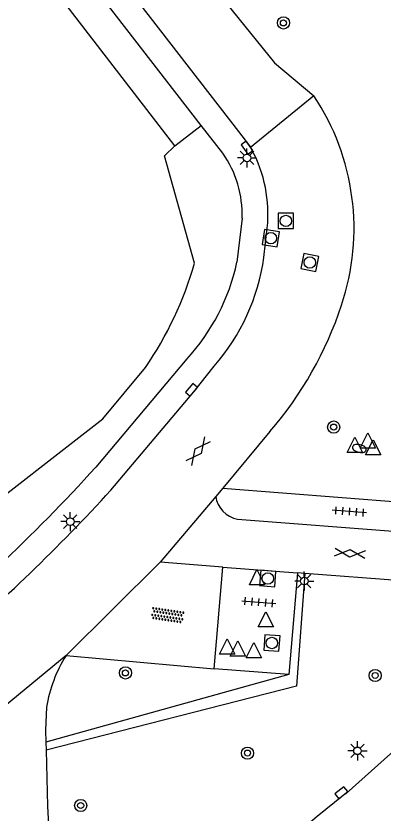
# Model space of a CAD drawing. Extents: x 137999 to 141000, y 397500 to 400501.
# Drawn here: x 138129.3 to 138153.4, y 398639.3 to 398691.6 of the extents above; entities that cross this region are included whole.
import ezdxf

# ---------------------------------------------------------------- set-up
doc = ezdxf.new("R2010")
doc.units = 0
for name, color, linetype in [('gg-afsc-erfafscheiding', 7, 'Continuous'), ('gg-knt-verharding', 7, 'Continuous'), ('gt-grn-groengrens', 7, 'Continuous'), ('gt-grn-weggrens', 7, 'Continuous'), ('gt-symb-boom', 7, 'Continuous'), ('gt-symb-brandkraan', 7, 'Continuous'), ('gt-symb-gesloten verharding', 7, 'Continuous'), ('gt-symb-kolk', 7, 'Continuous'), ('gt-symb-lichtmast', 7, 'Continuous'), ('gt-symb-overige verharding', 7, 'Continuous'), ('gt-symb-rioolschacht', 7, 'Continuous'), ('gt-symb-tegel verharding', 7, 'Continuous'), ('gt-symb-waterafsluiter', 7, 'Continuous')]:
    doc.layers.add(name, color=color, linetype=linetype)

# ---------------------------------------------------------------- blocks, each defined once
blk = doc.blocks.new('gt0-KOLK')
at = {"layer": 'gt-symb-kolk'}
blk.add_lwpolyline([(0, 0), (0.375, 0), (0.375, 0.4), (-0.375, 0.4), (-0.375, 0), (0, 0)], dxfattribs=at)
blk = doc.blocks.new('gt0-LMAST')
at = {"layer": 'gt-symb-lichtmast'}
for p, q in [((-0.005, 0.246), (-0.005, 0.621)), ((-0.182, 0.173), (-0.447, 0.438)), ((0.172, 0.173), (0.437, 0.438)), ((-0.255, -0.004), (-0.63, -0.004)), ((-0.182, -0.181), (-0.447, -0.446)), ((-0.005, -0.254), (-0.005, -0.629)), ((0.437, -0.446), (0.172, -0.181)), ((0.245, -0.004), (0.62, -0.004))]:
    blk.add_line(p, q, dxfattribs=at)
blk.add_circle((-0.005, -0.004), 0.25, dxfattribs=at)
blk = doc.blocks.new('gt0-RS')
at = {"layer": 'gt-symb-rioolschacht'}
blk.add_lwpolyline([(-0.5, -0.5), (0.5, -0.5), (0.5, 0.5), (-0.5, 0.5)], close=True, dxfattribs=at)
blk.add_circle((0, 0), 0.375, dxfattribs=at)
blk = doc.blocks.new('gt0-BOOM')
at = {"layer": 'gt-symb-boom'}
for radius in [0.4, 0.2]:
    blk.add_circle((0, 0), radius, dxfattribs=at)
blk = doc.blocks.new('gt0-TEG1')
at = {"layer": 'gt-symb-tegel verharding'}
for p, q in [((-1.125, 0), (1.125, 0)), ((-0.9, -0.25), (-0.9, 0.25)), ((-0.45, -0.25), (-0.45, 0.25)), ((0, -0.25), (0, 0.25)), ((0.45, -0.25), (0.45, 0.25)), ((0.9, -0.25), (0.9, 0.25))]:
    blk.add_line(p, q, dxfattribs=at)
blk = doc.blocks.new('gt0-GESVH1')
at = {"layer": 'gt-symb-gesloten verharding'}
for p, q in [((-0.992, -0.261), (0.008, 0.239)), ((0.008, -0.261), (-0.992, 0.239)), ((0.008, 0.239), (1.008, -0.261)), ((1.008, 0.239), (0.008, -0.261))]:
    blk.add_line(p, q, dxfattribs=at)
blk = doc.blocks.new('gt0-WAFSL')
at = {"layer": 'gt-symb-waterafsluiter'}
for p, q in [((-0.5, -0.333), (0, 0.667)), ((0, 0.667), (0.5, -0.333)), ((0.5, -0.333), (-0.5, -0.333))]:
    blk.add_line(p, q, dxfattribs=at)
blk = doc.blocks.new('gt0-BR')
at = {"layer": 'gt-symb-brandkraan'}
for centre, radius, start, end in [((-0.244, 0), 0.206, 107.5669, 252.4331), ((0.599, -2.664), 3, 106.892, 107.5669), ((0, -0.691), 0.938, 73.108, 106.892), ((-0.599, -2.664), 3, 72.4331, 73.108), ((0.244, 0), 0.206, 287.567, 72.4331), ((0.599, 2.664), 3, 252.4331, 253.108), ((0, 0.691), 0.938, 253.108, 286.8921), ((-0.599, 2.664), 3, 286.8921, 287.567)]:
    blk.add_arc(centre, radius, start, end, dxfattribs=at)
blk = doc.blocks.new('gt0-OVH')
at = {"layer": 'gt-symb-overige verharding'}
for points in [[(-0.972, 0.298), (-0.967, 0.308), (-0.965, 0.319), (-0.966, 0.33), (-0.971, 0.34), (-0.978, 0.348), (-0.988, 0.353), (-0.999, 0.355), (-1.01, 0.354), (-1.02, 0.349), (-1.028, 0.342), (-1.033, 0.332), (-1.035, 0.321), (-1.034, 0.31), (-1.029, 0.3), (-1.022, 0.292), (-1.012, 0.287), (-1.001, 0.285), (-0.99, 0.286), (-0.98, 0.291)], [(-0.872, 0.106), (-0.867, 0.116), (-0.865, 0.126), (-0.866, 0.137), (-0.871, 0.147), (-0.878, 0.156), (-0.888, 0.161), (-0.899, 0.163), (-0.91, 0.162), (-0.92, 0.157), (-0.928, 0.15), (-0.933, 0.14), (-0.935, 0.129), (-0.934, 0.118), (-0.929, 0.108), (-0.922, 0.1), (-0.912, 0.095), (-0.901, 0.092), (-0.89, 0.094), (-0.88, 0.098)], [(-0.772, 0.298), (-0.767, 0.308), (-0.765, 0.319), (-0.766, 0.33), (-0.771, 0.34), (-0.778, 0.348), (-0.788, 0.353), (-0.799, 0.355), (-0.81, 0.354), (-0.82, 0.349), (-0.828, 0.342), (-0.833, 0.332), (-0.835, 0.321), (-0.834, 0.31), (-0.829, 0.3), (-0.822, 0.292), (-0.812, 0.287), (-0.801, 0.285), (-0.79, 0.286), (-0.78, 0.291)], [(-0.672, 0.106), (-0.667, 0.116), (-0.665, 0.126), (-0.666, 0.137), (-0.671, 0.147), (-0.678, 0.156), (-0.688, 0.161), (-0.699, 0.163), (-0.71, 0.162), (-0.72, 0.157), (-0.728, 0.15), (-0.733, 0.14), (-0.735, 0.129), (-0.734, 0.118), (-0.729, 0.108), (-0.722, 0.1), (-0.712, 0.095), (-0.701, 0.092), (-0.69, 0.094), (-0.68, 0.098)], [(-0.572, 0.298), (-0.567, 0.308), (-0.565, 0.319), (-0.566, 0.33), (-0.571, 0.34), (-0.578, 0.348), (-0.588, 0.353), (-0.599, 0.355), (-0.61, 0.354), (-0.62, 0.349), (-0.628, 0.342), (-0.633, 0.332), (-0.635, 0.321), (-0.634, 0.31), (-0.629, 0.3), (-0.622, 0.292), (-0.612, 0.287), (-0.601, 0.285), (-0.59, 0.286), (-0.58, 0.291)], [(-0.472, 0.106), (-0.467, 0.116), (-0.465, 0.126), (-0.466, 0.137), (-0.471, 0.147), (-0.478, 0.156), (-0.488, 0.161), (-0.499, 0.163), (-0.51, 0.162), (-0.52, 0.157), (-0.528, 0.15), (-0.533, 0.14), (-0.535, 0.129), (-0.534, 0.118), (-0.529, 0.108), (-0.522, 0.1), (-0.512, 0.095), (-0.501, 0.092), (-0.49, 0.094), (-0.48, 0.098)], [(-0.372, 0.298), (-0.367, 0.308), (-0.365, 0.319), (-0.366, 0.33), (-0.371, 0.34), (-0.378, 0.348), (-0.388, 0.353), (-0.399, 0.355), (-0.41, 0.354), (-0.42, 0.349), (-0.428, 0.342), (-0.433, 0.332), (-0.435, 0.321), (-0.434, 0.31), (-0.429, 0.3), (-0.422, 0.292), (-0.412, 0.287), (-0.401, 0.285), (-0.39, 0.286), (-0.38, 0.291)], [(-0.272, 0.106), (-0.267, 0.116), (-0.265, 0.126), (-0.266, 0.137), (-0.271, 0.147), (-0.278, 0.156), (-0.288, 0.161), (-0.299, 0.163), (-0.31, 0.162), (-0.32, 0.157), (-0.328, 0.15), (-0.333, 0.14), (-0.335, 0.129), (-0.334, 0.118), (-0.329, 0.108), (-0.322, 0.1), (-0.312, 0.095), (-0.301, 0.092), (-0.29, 0.094), (-0.28, 0.098)], [(-0.172, 0.298), (-0.167, 0.308), (-0.165, 0.319), (-0.166, 0.33), (-0.171, 0.34), (-0.178, 0.348), (-0.188, 0.353), (-0.199, 0.355), (-0.21, 0.354), (-0.22, 0.349), (-0.228, 0.342), (-0.233, 0.332), (-0.235, 0.321), (-0.234, 0.31), (-0.229, 0.3), (-0.222, 0.292), (-0.212, 0.287), (-0.201, 0.285), (-0.19, 0.286), (-0.18, 0.291)], [(-0.072, 0.106), (-0.067, 0.116), (-0.065, 0.126), (-0.066, 0.137), (-0.071, 0.147), (-0.078, 0.156), (-0.088, 0.161), (-0.099, 0.163), (-0.11, 0.162), (-0.12, 0.157), (-0.128, 0.15), (-0.133, 0.14), (-0.135, 0.129), (-0.134, 0.118), (-0.129, 0.108), (-0.122, 0.1), (-0.112, 0.095), (-0.101, 0.092), (-0.09, 0.094), (-0.08, 0.098)], [(0.028, 0.298), (0.033, 0.308), (0.035, 0.319), (0.034, 0.33), (0.029, 0.34), (0.022, 0.348), (0.012, 0.353), (0.001, 0.355), (-0.01, 0.354), (-0.02, 0.349), (-0.028, 0.342), (-0.033, 0.332), (-0.035, 0.321), (-0.034, 0.31), (-0.029, 0.3), (-0.022, 0.292), (-0.012, 0.287), (-0.001, 0.285), (0.01, 0.286), (0.02, 0.291)], [(0.128, 0.106), (0.133, 0.116), (0.135, 0.126), (0.134, 0.137), (0.129, 0.147), (0.122, 0.156), (0.112, 0.161), (0.101, 0.163), (0.09, 0.162), (0.08, 0.157), (0.072, 0.15), (0.067, 0.14), (0.065, 0.129), (0.066, 0.118), (0.071, 0.108), (0.078, 0.1), (0.088, 0.095), (0.099, 0.092), (0.11, 0.094), (0.12, 0.098)], [(0.228, 0.298), (0.233, 0.308), (0.235, 0.319), (0.234, 0.33), (0.229, 0.34), (0.222, 0.348), (0.212, 0.353), (0.201, 0.355), (0.19, 0.354), (0.18, 0.349), (0.172, 0.342), (0.167, 0.332), (0.165, 0.321), (0.166, 0.31), (0.171, 0.3), (0.178, 0.292), (0.188, 0.287), (0.199, 0.285), (0.21, 0.286), (0.22, 0.291)], [(0.328, 0.106), (0.333, 0.116), (0.335, 0.126), (0.334, 0.137), (0.329, 0.147), (0.322, 0.156), (0.312, 0.161), (0.301, 0.163), (0.29, 0.162), (0.28, 0.157), (0.272, 0.15), (0.267, 0.14), (0.265, 0.129), (0.266, 0.118), (0.271, 0.108), (0.278, 0.1), (0.288, 0.095), (0.299, 0.092), (0.31, 0.094), (0.32, 0.098)], [(0.428, 0.298), (0.433, 0.308), (0.435, 0.319), (0.434, 0.33), (0.429, 0.34), (0.422, 0.348), (0.412, 0.353), (0.401, 0.355), (0.39, 0.354), (0.38, 0.349), (0.372, 0.342), (0.367, 0.332), (0.365, 0.321), (0.366, 0.31), (0.371, 0.3), (0.378, 0.292), (0.388, 0.287), (0.399, 0.285), (0.41, 0.286), (0.42, 0.291)], [(0.528, 0.106), (0.533, 0.116), (0.535, 0.126), (0.534, 0.137), (0.529, 0.147), (0.522, 0.156), (0.512, 0.161), (0.501, 0.163), (0.49, 0.162), (0.48, 0.157), (0.472, 0.15), (0.467, 0.14), (0.465, 0.129), (0.466, 0.118), (0.471, 0.108), (0.478, 0.1), (0.488, 0.095), (0.499, 0.092), (0.51, 0.094), (0.52, 0.098)], [(0.628, 0.298), (0.633, 0.308), (0.635, 0.319), (0.634, 0.33), (0.629, 0.34), (0.622, 0.348), (0.612, 0.353), (0.601, 0.355), (0.59, 0.354), (0.58, 0.349), (0.572, 0.342), (0.567, 0.332), (0.565, 0.321), (0.566, 0.31), (0.571, 0.3), (0.578, 0.292), (0.588, 0.287), (0.599, 0.285), (0.61, 0.286), (0.62, 0.291)], [(0.728, 0.106), (0.733, 0.116), (0.735, 0.126), (0.734, 0.137), (0.729, 0.147), (0.722, 0.156), (0.712, 0.161), (0.701, 0.163), (0.69, 0.162), (0.68, 0.157), (0.672, 0.15), (0.667, 0.14), (0.665, 0.129), (0.666, 0.118), (0.671, 0.108), (0.678, 0.1), (0.688, 0.095), (0.699, 0.092), (0.71, 0.094), (0.72, 0.098)], [(0.828, 0.298), (0.833, 0.308), (0.835, 0.319), (0.834, 0.33), (0.829, 0.34), (0.822, 0.348), (0.812, 0.353), (0.801, 0.355), (0.79, 0.354), (0.78, 0.349), (0.772, 0.342), (0.767, 0.332), (0.765, 0.321), (0.766, 0.31), (0.771, 0.3), (0.778, 0.292), (0.788, 0.287), (0.799, 0.285), (0.81, 0.286), (0.82, 0.291)], [(0.928, 0.106), (0.933, 0.116), (0.935, 0.126), (0.934, 0.137), (0.929, 0.147), (0.922, 0.156), (0.912, 0.161), (0.901, 0.163), (0.89, 0.162), (0.88, 0.157), (0.872, 0.15), (0.867, 0.14), (0.865, 0.129), (0.866, 0.118), (0.871, 0.108), (0.878, 0.1), (0.888, 0.095), (0.899, 0.092), (0.91, 0.094), (0.92, 0.098)], [(1.028, 0.298), (1.033, 0.308), (1.035, 0.319), (1.034, 0.33), (1.029, 0.34), (1.022, 0.348), (1.012, 0.353), (1.001, 0.355), (0.99, 0.354), (0.98, 0.349), (0.972, 0.342), (0.967, 0.332), (0.965, 0.321), (0.966, 0.31), (0.971, 0.3), (0.978, 0.292), (0.988, 0.287), (0.999, 0.285), (1.01, 0.286), (1.02, 0.291)], [(-0.972, -0.142), (-0.967, -0.132), (-0.965, -0.121), (-0.966, -0.11), (-0.971, -0.1), (-0.978, -0.092), (-0.988, -0.087), (-0.999, -0.085), (-1.01, -0.086), (-1.02, -0.091), (-1.028, -0.098), (-1.033, -0.108), (-1.035, -0.119), (-1.034, -0.13), (-1.029, -0.14), (-1.022, -0.148), (-1.012, -0.153), (-1.001, -0.155), (-0.99, -0.154), (-0.98, -0.149)], [(-0.872, -0.334), (-0.867, -0.324), (-0.865, -0.314), (-0.866, -0.303), (-0.871, -0.293), (-0.878, -0.284), (-0.888, -0.279), (-0.899, -0.277), (-0.91, -0.278), (-0.92, -0.283), (-0.928, -0.29), (-0.933, -0.3), (-0.935, -0.311), (-0.934, -0.322), (-0.929, -0.332), (-0.922, -0.34), (-0.912, -0.345), (-0.901, -0.348), (-0.89, -0.346), (-0.88, -0.342)], [(-0.772, -0.142), (-0.767, -0.132), (-0.765, -0.121), (-0.766, -0.11), (-0.771, -0.1), (-0.778, -0.092), (-0.788, -0.087), (-0.799, -0.085), (-0.81, -0.086), (-0.82, -0.091), (-0.828, -0.098), (-0.833, -0.108), (-0.835, -0.119), (-0.834, -0.13), (-0.829, -0.14), (-0.822, -0.148), (-0.812, -0.153), (-0.801, -0.155), (-0.79, -0.154), (-0.78, -0.149)], [(-0.672, -0.334), (-0.667, -0.324), (-0.665, -0.314), (-0.666, -0.303), (-0.671, -0.293), (-0.678, -0.284), (-0.688, -0.279), (-0.699, -0.277), (-0.71, -0.278), (-0.72, -0.283), (-0.728, -0.29), (-0.733, -0.3), (-0.735, -0.311), (-0.734, -0.322), (-0.729, -0.332), (-0.722, -0.34), (-0.712, -0.345), (-0.701, -0.348), (-0.69, -0.346), (-0.68, -0.342)], [(-0.572, -0.142), (-0.567, -0.132), (-0.565, -0.121), (-0.566, -0.11), (-0.571, -0.1), (-0.578, -0.092), (-0.588, -0.087), (-0.599, -0.085), (-0.61, -0.086), (-0.62, -0.091), (-0.628, -0.098), (-0.633, -0.108), (-0.635, -0.119), (-0.634, -0.13), (-0.629, -0.14), (-0.622, -0.148), (-0.612, -0.153), (-0.601, -0.155), (-0.59, -0.154), (-0.58, -0.149)], [(-0.472, -0.334), (-0.467, -0.324), (-0.465, -0.314), (-0.466, -0.303), (-0.471, -0.293), (-0.478, -0.284), (-0.488, -0.279), (-0.499, -0.277), (-0.51, -0.278), (-0.52, -0.283), (-0.528, -0.29), (-0.533, -0.3), (-0.535, -0.311), (-0.534, -0.322), (-0.529, -0.332), (-0.522, -0.34), (-0.512, -0.345), (-0.501, -0.348), (-0.49, -0.346), (-0.48, -0.342)], [(-0.372, -0.142), (-0.367, -0.132), (-0.365, -0.121), (-0.366, -0.11), (-0.371, -0.1), (-0.378, -0.092), (-0.388, -0.087), (-0.399, -0.085), (-0.41, -0.086), (-0.42, -0.091), (-0.428, -0.098), (-0.433, -0.108), (-0.435, -0.119), (-0.434, -0.13), (-0.429, -0.14), (-0.422, -0.148), (-0.412, -0.153), (-0.401, -0.155), (-0.39, -0.154), (-0.38, -0.149)], [(-0.272, -0.334), (-0.267, -0.324), (-0.265, -0.314), (-0.266, -0.303), (-0.271, -0.293), (-0.278, -0.284), (-0.288, -0.279), (-0.299, -0.277), (-0.31, -0.278), (-0.32, -0.283), (-0.328, -0.29), (-0.333, -0.3), (-0.335, -0.311), (-0.334, -0.322), (-0.329, -0.332), (-0.322, -0.34), (-0.312, -0.345), (-0.301, -0.348), (-0.29, -0.346), (-0.28, -0.342)], [(-0.172, -0.142), (-0.167, -0.132), (-0.165, -0.121), (-0.166, -0.11), (-0.171, -0.1), (-0.178, -0.092), (-0.188, -0.087), (-0.199, -0.085), (-0.21, -0.086), (-0.22, -0.091), (-0.228, -0.098), (-0.233, -0.108), (-0.235, -0.119), (-0.234, -0.13), (-0.229, -0.14), (-0.222, -0.148), (-0.212, -0.153), (-0.201, -0.155), (-0.19, -0.154), (-0.18, -0.149)], [(-0.072, -0.334), (-0.067, -0.324), (-0.065, -0.314), (-0.066, -0.303), (-0.071, -0.293), (-0.078, -0.284), (-0.088, -0.279), (-0.099, -0.277), (-0.11, -0.278), (-0.12, -0.283), (-0.128, -0.29), (-0.133, -0.3), (-0.135, -0.311), (-0.134, -0.322), (-0.129, -0.332), (-0.122, -0.34), (-0.112, -0.345), (-0.101, -0.348), (-0.09, -0.346), (-0.08, -0.342)], [(0.028, -0.142), (0.033, -0.132), (0.035, -0.121), (0.034, -0.11), (0.029, -0.1), (0.022, -0.092), (0.012, -0.087), (0.001, -0.085), (-0.01, -0.086), (-0.02, -0.091), (-0.028, -0.098), (-0.033, -0.108), (-0.035, -0.119), (-0.034, -0.13), (-0.029, -0.14), (-0.022, -0.148), (-0.012, -0.153), (-0.001, -0.155), (0.01, -0.154), (0.02, -0.149)], [(0.128, -0.334), (0.133, -0.324), (0.135, -0.314), (0.134, -0.303), (0.129, -0.293), (0.122, -0.284), (0.112, -0.279), (0.101, -0.277), (0.09, -0.278), (0.08, -0.283), (0.072, -0.29), (0.067, -0.3), (0.065, -0.311), (0.066, -0.322), (0.071, -0.332), (0.078, -0.34), (0.088, -0.345), (0.099, -0.348), (0.11, -0.346), (0.12, -0.342)], [(0.228, -0.142), (0.233, -0.132), (0.235, -0.121), (0.234, -0.11), (0.229, -0.1), (0.222, -0.092), (0.212, -0.087), (0.201, -0.085), (0.19, -0.086), (0.18, -0.091), (0.172, -0.098), (0.167, -0.108), (0.165, -0.119), (0.166, -0.13), (0.171, -0.14), (0.178, -0.148), (0.188, -0.153), (0.199, -0.155), (0.21, -0.154), (0.22, -0.149)], [(0.328, -0.334), (0.333, -0.324), (0.335, -0.314), (0.334, -0.303), (0.329, -0.293), (0.322, -0.284), (0.312, -0.279), (0.301, -0.277), (0.29, -0.278), (0.28, -0.283), (0.272, -0.29), (0.267, -0.3), (0.265, -0.311), (0.266, -0.322), (0.271, -0.332), (0.278, -0.34), (0.288, -0.345), (0.299, -0.348), (0.31, -0.346), (0.32, -0.342)], [(0.428, -0.142), (0.433, -0.132), (0.435, -0.121), (0.434, -0.11), (0.429, -0.1), (0.422, -0.092), (0.412, -0.087), (0.401, -0.085), (0.39, -0.086), (0.38, -0.091), (0.372, -0.098), (0.367, -0.108), (0.365, -0.119), (0.366, -0.13), (0.371, -0.14), (0.378, -0.148), (0.388, -0.153), (0.399, -0.155), (0.41, -0.154), (0.42, -0.149)], [(0.528, -0.334), (0.533, -0.324), (0.535, -0.314), (0.534, -0.303), (0.529, -0.293), (0.522, -0.284), (0.512, -0.279), (0.501, -0.277), (0.49, -0.278), (0.48, -0.283), (0.472, -0.29), (0.467, -0.3), (0.465, -0.311), (0.466, -0.322), (0.471, -0.332), (0.478, -0.34), (0.488, -0.345), (0.499, -0.348), (0.51, -0.346), (0.52, -0.342)], [(0.628, -0.142), (0.633, -0.132), (0.635, -0.121), (0.634, -0.11), (0.629, -0.1), (0.622, -0.092), (0.612, -0.087), (0.601, -0.085), (0.59, -0.086), (0.58, -0.091), (0.572, -0.098), (0.567, -0.108), (0.565, -0.119), (0.566, -0.13), (0.571, -0.14), (0.578, -0.148), (0.588, -0.153), (0.599, -0.155), (0.61, -0.154), (0.62, -0.149)], [(0.728, -0.334), (0.733, -0.324), (0.735, -0.314), (0.734, -0.303), (0.729, -0.293), (0.722, -0.284), (0.712, -0.279), (0.701, -0.277), (0.69, -0.278), (0.68, -0.283), (0.672, -0.29), (0.667, -0.3), (0.665, -0.311), (0.666, -0.322), (0.671, -0.332), (0.678, -0.34), (0.688, -0.345), (0.699, -0.348), (0.71, -0.346), (0.72, -0.342)], [(0.828, -0.142), (0.833, -0.132), (0.835, -0.121), (0.834, -0.11), (0.829, -0.1), (0.822, -0.092), (0.812, -0.087), (0.801, -0.085), (0.79, -0.086), (0.78, -0.091), (0.772, -0.098), (0.767, -0.108), (0.765, -0.119), (0.766, -0.13), (0.771, -0.14), (0.778, -0.148), (0.788, -0.153), (0.799, -0.155), (0.81, -0.154), (0.82, -0.149)], [(0.928, -0.334), (0.933, -0.324), (0.935, -0.314), (0.934, -0.303), (0.929, -0.293), (0.922, -0.284), (0.912, -0.279), (0.901, -0.277), (0.89, -0.278), (0.88, -0.283), (0.872, -0.29), (0.867, -0.3), (0.865, -0.311), (0.866, -0.322), (0.871, -0.332), (0.878, -0.34), (0.888, -0.345), (0.899, -0.348), (0.91, -0.346), (0.92, -0.342)], [(1.028, -0.142), (1.033, -0.132), (1.035, -0.121), (1.034, -0.11), (1.029, -0.1), (1.022, -0.092), (1.012, -0.087), (1.001, -0.085), (0.99, -0.086), (0.98, -0.091), (0.972, -0.098), (0.967, -0.108), (0.965, -0.119), (0.966, -0.13), (0.971, -0.14), (0.978, -0.148), (0.988, -0.153), (0.999, -0.155), (1.01, -0.154), (1.02, -0.149)]]:
    blk.add_lwpolyline(points, close=True, dxfattribs=at)

msp = doc.modelspace()

# ---------------------------------------------------------------- linework, layer by layer
at = {"layer": 'gg-afsc-erfafscheiding'}
msp.add_line((138139.751, 398683.118), (138127.758, 398698.679), dxfattribs=at)
for points in [[(138141.043, 398675.405), (138139.06, 398682.457), (138139.751, 398683.118)], [(138125.827, 398658.064), (138135.025, 398665.201), (138137.813, 398668.551)]]:
    msp.add_lwpolyline(points, dxfattribs=at)
msp.add_arc((138118.065, 398682.045), 23.918, 325.6537, 343.8812, dxfattribs=at)
at = {"layer": 'gg-knt-verharding'}
for p, q in [((138142.887, 398682.629), (138141.477, 398684.453)), ((138144.718, 398682.997), (138144.789, 398682.893)), ((138144.158, 398678.353), (138143.824, 398675.469)), ((138145.591, 398675.784), (138145.816, 398677.714)), ((138140.53, 398669.119), (138134.562, 398662.023)), ((138145.983, 398664.351), (138142.904, 398660.637)), ((138142.904, 398660.637), (138142.428, 398660.096)), ((138142.904, 398660.637), (138160.144, 398659.284)), ((138143.86, 398658.606), (138159.99, 398657.378)), ((138138.781, 398655.781), (138132.612, 398649.656)), ((138142.888, 398655.451), (138138.781, 398655.781)), ((138142.326, 398648.794), (138142.888, 398655.451)), ((138142.888, 398655.451), (138147.808, 398655.076)), ((138147.808, 398655.076), (138147.237, 398648.408)), ((138148.284, 398655.039), (138147.808, 398655.076)), ((138159.747, 398654.159), (138148.284, 398655.039)), ((138132.612, 398649.656), (138142.326, 398648.794)), ((138147.237, 398648.408), (138142.326, 398648.794)), ((138131.32, 398646.266), (138131.267, 398644.758)), ((138131.267, 398644.758), (138131.287, 398643.967)), ((138131.287, 398643.967), (138131.299, 398643.452))]:
    msp.add_line(p, q, dxfattribs=at)
for points in [[(138127.784, 398705.356), (138136.093, 398694.176), (138143.936, 398684.05), (138144.646, 398683.101), (138144.718, 398682.997)], [(138141.477, 398684.453), (138134.874, 398692.99), (138128.386, 398701.442)], [(138141.554, 398694.421), (138146.299, 398688.563), (138148.875, 398686.4)], [(138135.547, 398660.502), (138140.99, 398666.966), (138142.328, 398668.656)], [(138147.535, 398637.798), (138149.088, 398639.112), (138150.8, 398640.498), (138150.983, 398640.6), (138155.151, 398644.318)], [(138131.299, 398643.452), (138131.391, 398639.77), (138131.606, 398635.599), (138131.848, 398632.37)]]:
    msp.add_lwpolyline(points, dxfattribs=at)
for centre, radius, start, end in [((138135.748, 398677.676), 15.761, 341.4339, 33.6057), ((138136.842, 398678.626), 9.02, 354.1976, 28.235), ((138137.297, 398678.64), 6.867, 357.6008, 35.5073), ((138132.035, 398677.679), 13.688, 318.7623, 352.0437), ((138130.581, 398678.309), 13.544, 317.2704, 347.8944), ((138127.502, 398680.307), 24.416, 319.193, 341.743), ((138054.651, 398734.272), 107.73, 313.02209, 317.88256), ((138046.079, 398742.492), 121.354, 310.3291, 317.49716), ((138144.196, 398660.362), 1.787, 188.5474, 259.1783), ((138140.399, 398644.747), 9.205, 147.7724, 170.5018)]:
    msp.add_arc(centre, radius, start, end, dxfattribs=at)
at = {"layer": 'gt-grn-groengrens'}
for p, q in [((138139.751, 398683.118), (138141.477, 398684.453)), ((138147.237, 398648.408), (138131.287, 398643.967))]:
    msp.add_line(p, q, dxfattribs=at)
msp.add_lwpolyline([(138148.284, 398655.039), (138147.733, 398647.638), (138131.299, 398643.452)], dxfattribs=at)
at = {"layer": 'gt-grn-weggrens'}
for p, q in [((138148.875, 398686.4), (138144.718, 398682.997)), ((138142.428, 398660.096), (138138.781, 398655.781)), ((138132.612, 398649.656), (138124.781, 398643.218))]:
    msp.add_line(p, q, dxfattribs=at)

# ---------------------------------------------------------------- block references
at = {"layer": 'gt-symb-boom'}
for p in [(138146.876, 398691.174), (138150.174, 398664.653), (138136.507, 398648.516), (138152.895, 398648.349), (138144.516, 398643.255), (138133.57, 398639.817)]:
    msp.add_blockref('gt0-BOOM', p, dxfattribs=at)
at = {"layer": 'gt-symb-brandkraan', "rotation": -12.47907180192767}
msp.add_blockref('gt0-BR', (138151.857, 398663.248), dxfattribs=at)
at = {"layer": 'gt-symb-gesloten verharding'}
for p, rotation in [((138141.267, 398663.068), 51.984339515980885), ((138151.23, 398656.377), -4.416283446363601)]:
    msp.add_blockref('gt0-GESVH1', p, dxfattribs=dict(at, rotation=rotation))
at = {"layer": 'gt-symb-kolk'}
for p, rotation in [((138144.646, 398683.101), 124.45248368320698), ((138140.99, 398666.966), 49.90831919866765), ((138150.8, 398640.498), 38.99099404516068)]:
    msp.add_blockref('gt0-KOLK', p, dxfattribs=dict(at, rotation=rotation))
at = {"layer": 'gt-symb-lichtmast'}
for p in [(138144.487, 398682.32), (138132.888, 398658.449), (138148.247, 398654.547), (138151.74, 398643.409)]:
    msp.add_blockref('gt0-LMAST', p, dxfattribs=at)
at = {"layer": 'gt-symb-overige verharding', "rotation": -8.397572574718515}
msp.add_blockref('gt0-OVH', (138139.27, 398652.303), dxfattribs=at)
at = {"layer": 'gt-symb-rioolschacht'}
msp.add_blockref('gt0-RS', (138147.037, 398678.179), dxfattribs=at)
for p, rotation in [((138146.05, 398677.049), -98.34086686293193), ((138148.604, 398675.452), 78.7574742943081), ((138145.849, 398654.714), -94.30201112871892), ((138146.118, 398650.479), 175.92663550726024)]:
    msp.add_blockref('gt0-RS', p, dxfattribs=dict(at, rotation=rotation))
at = {"layer": 'gt-symb-tegel verharding'}
for p, rotation in [((138151.2, 398659.11), 175.6979888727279), ((138145.263, 398653.162), -4.820766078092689)]:
    msp.add_blockref('gt0-TEG1', p, dxfattribs=dict(at, rotation=rotation))
at = {"layer": 'gt-symb-waterafsluiter'}
for p in [(138152.416, 398663.597), (138151.557, 398663.312), (138152.768, 398663.152), (138145.14, 398654.633), (138145.718, 398651.867), (138143.178, 398650.079), (138143.885, 398649.947), (138144.933, 398649.85)]:
    msp.add_blockref('gt0-WAFSL', p, dxfattribs=at)

doc.saveas('drawing.dxf')
